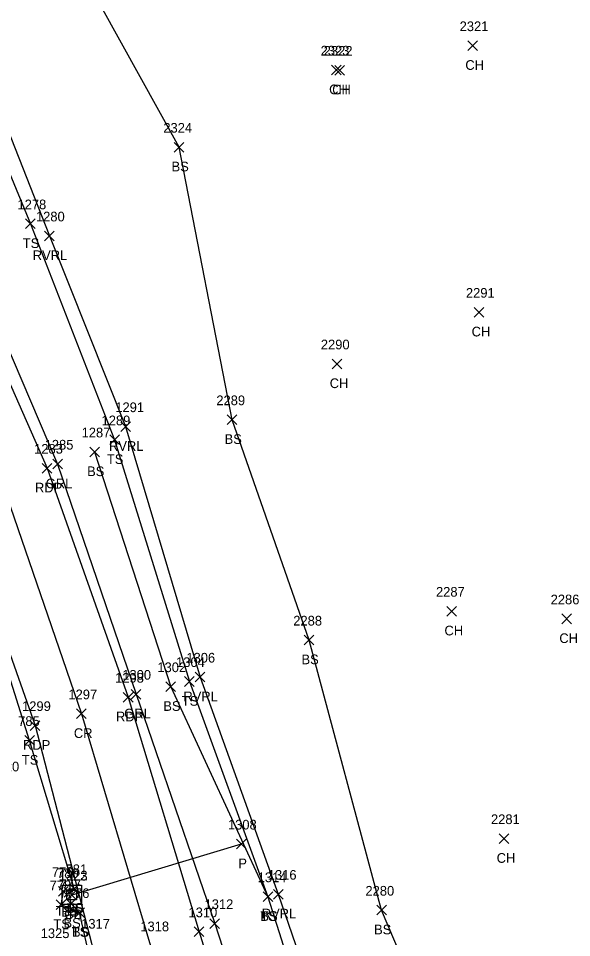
# Model space of a CAD drawing. Extents: x 1509053 to 1511576, y 400838 to 402572.
# Drawn here: x 1509760.3 to 1509874.8, y 401714.2 to 401904.1 of the extents above; entities that cross this region are included whole.
import ezdxf

# ---------------------------------------------------------------- set-up
doc = ezdxf.new("R2010")
doc.units = 0
for name, color, linetype in [('D_A', 7, 'Continuous'), ('D_I', 7, 'Continuous'), ('D_TIC', 7, 'Continuous'), ('DCP', 7, 'Continuous'), ('DS', 7, 'Continuous'), ('L_A', 7, 'Continuous'), ('L_I', 7, 'Continuous'), ('L_TIC', 7, 'Continuous'), ('LAWE', 7, 'Continuous'), ('LELB', 7, 'Continuous'), ('P_A', 7, 'Continuous'), ('P_I', 7, 'Continuous'), ('P_TIC', 7, 'Continuous'), ('PET', 7, 'Continuous'), ('PRC', 7, 'Continuous'), ('R_A', 7, 'Continuous'), ('R_I', 7, 'Continuous'), ('R_TIC', 7, 'Continuous'), ('RGR', 7, 'Continuous'), ('U_I', 7, 'Continuous')]:
    doc.layers.add(name, color=color, linetype=linetype)

msp = doc.modelspace()

# ---------------------------------------------------------------- linework, layer by layer
at = {"layer": 'D_TIC'}
for points in [[(1509805.45, 401732.54), (1509807.45, 401734.54)], [(1509807.45, 401732.54), (1509805.45, 401734.54)], [(1509770.4, 401722), (1509772.4, 401724)], [(1509772.4, 401722), (1509770.4, 401724)]]:
    msp.add_lwpolyline(points, dxfattribs=at)
at = {"layer": 'DCP'}
msp.add_lwpolyline([(1509806.45, 401733.54), (1509771.4, 401723)], dxfattribs=at)
at = {"layer": 'DS'}
for p, q in [((1509769.39, 401725.03), (1509773.39, 401725.03)), ((1509769.39, 401721.03), (1509769.39, 401725.03)), ((1509770.39, 401722.03), (1509770.39, 401724.03)), ((1509770.39, 401724.03), (1509772.39, 401724.03)), ((1509772.39, 401724.03), (1509772.39, 401722.03)), ((1509773.39, 401725.03), (1509773.39, 401721.03)), ((1509771.39, 401723.03), (1509771.39, 401723.03)), ((1509771.39, 401723.03), (1509771.39, 401723.03)), ((1509773.39, 401721.03), (1509769.39, 401721.03)), ((1509772.39, 401722.03), (1509770.39, 401722.03))]:
    msp.add_line(p, q, dxfattribs=at)
at = {"layer": 'L_TIC'}
for points in [[(1509853.29, 401897.44), (1509855.29, 401899.44)], [(1509855.29, 401897.44), (1509853.29, 401899.44)], [(1509825.11, 401892.4), (1509827.11, 401894.4)], [(1509827.11, 401892.4), (1509825.11, 401894.4)], [(1509825.75, 401892.37), (1509827.75, 401894.37)], [(1509827.75, 401892.37), (1509825.75, 401894.37)], [(1509792.58, 401876.47), (1509794.58, 401878.47)], [(1509794.58, 401876.47), (1509792.58, 401878.47)], [(1509761.85, 401860.64), (1509763.85, 401862.64)], [(1509763.85, 401860.64), (1509761.85, 401862.64)], [(1509765.75, 401858.14), (1509767.75, 401860.14)], [(1509767.75, 401858.14), (1509765.75, 401860.14)], [(1509854.58, 401842.38), (1509856.58, 401844.38)], [(1509856.58, 401842.38), (1509854.58, 401844.38)], [(1509825.24, 401831.71), (1509827.24, 401833.71)], [(1509827.24, 401831.71), (1509825.24, 401833.71)], [(1509803.55, 401820.18), (1509805.55, 401822.18)], [(1509805.55, 401820.18), (1509803.55, 401822.18)], [(1509781.52, 401818.75), (1509783.51, 401820.75)], [(1509783.51, 401818.75), (1509781.52, 401820.75)], [(1509779.24, 401816.03), (1509781.24, 401818.03)], [(1509781.24, 401816.03), (1509779.24, 401818.03)], [(1509775.12, 401813.53), (1509777.12, 401815.53)], [(1509777.12, 401813.53), (1509775.12, 401815.53)], [(1509848.96, 401780.63), (1509850.96, 401782.63)], [(1509850.96, 401780.63), (1509848.96, 401782.63)], [(1509872.72, 401779.05), (1509874.72, 401781.05)], [(1509874.72, 401779.05), (1509872.72, 401781.05)], [(1509819.45, 401774.67), (1509821.45, 401776.67)], [(1509821.45, 401774.67), (1509819.45, 401776.67)], [(1509794.72, 401766.1), (1509796.72, 401768.11)], [(1509796.72, 401766.1), (1509794.72, 401768.11)], [(1509796.91, 401767.02), (1509798.91, 401769.02)], [(1509798.91, 401767.02), (1509796.91, 401769.02)], [(1509790.87, 401765.04), (1509792.87, 401767.04)], [(1509792.87, 401765.04), (1509790.87, 401767.04)], [(1509761.66, 401753.93), (1509763.66, 401755.93)], [(1509763.66, 401753.93), (1509761.66, 401755.93)], [(1509859.76, 401733.66), (1509861.76, 401735.66)], [(1509861.76, 401733.66), (1509859.76, 401735.66)], [(1509768.65, 401722.75), (1509770.65, 401724.75)], [(1509770.65, 401722.75), (1509768.65, 401724.75)], [(1509769.79, 401722.53), (1509771.79, 401724.53)], [(1509771.79, 401722.53), (1509769.79, 401724.53)], [(1509770.91, 401723.32), (1509772.91, 401725.32)], [(1509772.91, 401723.32), (1509770.91, 401725.32)], [(1509770.91, 401723.32), (1509772.91, 401725.32)], [(1509772.91, 401723.32), (1509770.91, 401725.32)], [(1509813.1, 401722.17), (1509815.1, 401724.17)], [(1509815.1, 401722.17), (1509813.1, 401724.17)], [(1509770.24, 401720.24), (1509772.24, 401722.24)], [(1509772.24, 401720.24), (1509770.24, 401722.24)], [(1509810.96, 401721.66), (1509812.96, 401723.66)], [(1509812.96, 401721.66), (1509810.96, 401723.66)], [(1509810.96, 401721.66), (1509812.96, 401723.66)], [(1509812.96, 401721.66), (1509810.96, 401723.66)], [(1509768.17, 401720), (1509770.17, 401722)], [(1509770.17, 401720), (1509768.17, 401722)], [(1509771.99, 401718.38), (1509773.99, 401720.38)], [(1509773.99, 401718.38), (1509771.99, 401720.38)], [(1509771.99, 401718.38), (1509773.99, 401720.38)], [(1509773.99, 401718.38), (1509771.99, 401720.38)], [(1509834.46, 401718.88), (1509836.46, 401720.88)], [(1509836.46, 401718.88), (1509834.46, 401720.88)]]:
    msp.add_lwpolyline(points, dxfattribs=at)
at = {"layer": 'LAWE'}
msp.add_lwpolyline([(1509105.87, 402324.24), (1509166.85, 402316.84), (1509211.49, 402305.13), (1509268.21, 402284.91), (1509312.96, 402259.07), (1509356.2, 402241.45), (1509401.11, 402232.66), (1509452.56, 402212.8), (1509514.16, 402192.04), (1509556.38, 402176.06), (1509631.87, 402126.97), (1509661.73, 402089.31), (1509701.86, 402034.14), (1509721.26, 402000.81), (1509742.13, 401921.74), (1509766.75, 401859.14), (1509782.51, 401819.75), (1509797.91, 401768.02), (1509814.1, 401723.17), (1509831.98, 401671.21)], dxfattribs=at)
at = {"layer": 'LELB'}
for points in [[(1509893.6, 401622.33), (1509860.64, 401660.7), (1509835.46, 401719.88), (1509820.45, 401775.67), (1509804.55, 401821.18), (1509793.58, 401877.47), (1509769.39, 401921.13), (1509750.31, 401995.31), (1509714.67, 402043.06), (1509675.87, 402101.28), (1509636.96, 402136.16), (1509603.47, 402183.37), (1509565.38, 402200.63), (1509506.19, 402219.72), (1509454.31, 402229.61), (1509409.3, 402242.42), (1509343.87, 402268.78), (1509286.85, 402299.31), (1509229.32, 402329.05), (1509168.38, 402334.88), (1509111.42, 402354.71)], [(1509268.21, 402284.91), (1509314.49, 402254.64), (1509356.98, 402231.85), (1509402.27, 402223.46), (1509451.09, 402207.68), (1509510.53, 402186.04), (1509553.53, 402174.63), (1509629.32, 402126.51), (1509658.3, 402084.82), (1509698.84, 402034.54), (1509720.34, 401997.13), (1509738.81, 401919.7), (1509762.85, 401861.64), (1509780.24, 401817.03), (1509795.72, 401767.1), (1509811.96, 401722.66)], [(1509747.77, 401416.63), (1509750.21, 401428.63), (1509752.14, 401443.01), (1509750.46, 401466.15), (1509760.48, 401503.51), (1509765.49, 401528.65), (1509770.9, 401551.56), (1509776.3, 401572.59), (1509780.48, 401596.32), (1509778.93, 401605.73), (1509782.51, 401627.45), (1509784.95, 401662.22), (1509781.8, 401680.58), (1509772.99, 401719.38), (1509769.17, 401721), (1509769.65, 401723.75), (1509771.91, 401724.32), (1509762.66, 401754.93), (1509756.13, 401775.54), (1509751.07, 401789.41), (1509736.27, 401824.32), (1509727.62, 401840.87), (1509712.26, 401861.01), (1509694.01, 401878.11)], [(1509776.11, 401814.53), (1509791.87, 401766.04), (1509811.96, 401722.66), (1509828.44, 401670.6)], [(1509772.99, 401719.38), (1509771.24, 401721.24), (1509770.79, 401723.53), (1509771.91, 401724.32)]]:
    msp.add_lwpolyline(points, dxfattribs=at)
at = {"layer": 'P_TIC'}
for points in [[(1509765.29, 401810.16), (1509767.29, 401812.16)], [(1509767.29, 401810.16), (1509765.29, 401812.16)], [(1509782.05, 401762.87), (1509784.05, 401764.87)], [(1509784.05, 401762.87), (1509782.05, 401764.87)], [(1509772.38, 401759.44), (1509774.38, 401761.44)], [(1509774.38, 401759.44), (1509772.38, 401761.44)], [(1509762.81, 401757.01), (1509764.81, 401759.01)], [(1509764.81, 401757.01), (1509762.81, 401759.01)], [(1509796.73, 401714.42), (1509798.73, 401716.42)], [(1509798.73, 401714.42), (1509796.73, 401716.42)]]:
    msp.add_lwpolyline(points, dxfattribs=at)
at = {"layer": 'PET'}
for points in [[(1509715.31, 401901.72), (1509745.32, 401858.52), (1509766.29, 401811.16), (1509783.05, 401763.87), (1509797.74, 401715.42), (1509812.83, 401666.24)], [(1509690.27, 401895.46), (1509701.64, 401882.87), (1509726.68, 401848.01), (1509747.74, 401803.41), (1509763.81, 401758.01), (1509775.46, 401713.07), (1509786.05, 401661.7), (1509787.8, 401644.85), (1509788.16, 401621.99), (1509786.62, 401596.26), (1509780.1, 401566.45), (1509768.35, 401517.81), (1509758.18, 401467.69), (1509749.79, 401418)]]:
    msp.add_lwpolyline(points, dxfattribs=at)
at = {"layer": 'PRC'}
msp.add_lwpolyline([(1509707.24, 401894.16), (1509736.22, 401853.25), (1509757.1, 401807.74), (1509773.38, 401760.44), (1509787.69, 401712.52), (1509798.93, 401663.6)], dxfattribs=at)
at = {"layer": 'R_TIC'}
for points in [[(1509767.47, 401811.01), (1509769.47, 401813.01)], [(1509769.47, 401811.01), (1509767.47, 401813.01)], [(1509783.69, 401763.48), (1509785.69, 401765.48)], [(1509785.69, 401763.48), (1509783.69, 401765.48)], [(1509799.96, 401716.11), (1509801.96, 401718.11)], [(1509801.96, 401716.11), (1509799.96, 401718.11)]]:
    msp.add_lwpolyline(points, dxfattribs=at)
at = {"layer": 'RGR'}
msp.add_lwpolyline([(1509718.97, 401902.89), (1509748.05, 401859.65), (1509768.47, 401812.01), (1509784.69, 401764.48), (1509800.96, 401717.11), (1509817.16, 401667.22)], dxfattribs=at)

# ---------------------------------------------------------------- texts
at = {"layer": 'D_A'}
for s, p in [('P', (1509805.83, 401728.54)), ('CB', (1509769.83, 401718.03)), ('P', (1509770.78, 401718))]:
    msp.add_text(s, height=2, dxfattribs=at).set_placement(p)
at = {"layer": 'D_I'}
for s, p in [('1308', (1509803.68, 401736.54)), ('1322', (1509768.7, 401726.03)), ('1323', (1509768.71, 401726))]:
    msp.add_text(s, height=2, dxfattribs=at).set_placement(p)
at = {"layer": 'L_A'}
for s, p in [('CH', (1509852.77, 401893.44)), ('CH', (1509824.6, 401888.4)), ('CH', (1509825.24, 401888.37)), ('BS', (1509792.02, 401872.47)), ('TS', (1509761.26, 401856.64)), ('RVRL', (1509763.32, 401854.14)), ('CH', (1509854.07, 401838.38)), ('CH', (1509824.73, 401827.71)), ('BS', (1509802.99, 401816.18)), ('RVRL', (1509779.08, 401814.75)), ('TS', (1509778.65, 401812.03)), ('BS', (1509774.56, 401809.53)), ('CH', (1509848.45, 401776.63)), ('CH', (1509872.21, 401775.05)), ('BS', (1509818.89, 401770.67)), ('TS', (1509794.13, 401762.1)), ('RVRL', (1509794.47, 401763.02)), ('BS', (1509790.31, 401761.04)), ('TS', (1509761.07, 401749.93)), ('CH', (1509859.25, 401729.66)), ('TS', (1509768.06, 401718.75)), ('BS', (1509769.23, 401718.53)), ('TS', (1509770.32, 401719.32)), ('BS', (1509770.35, 401719.32)), ('TS', (1509810.37, 401717.66)), ('BS', (1509810.4, 401717.66)), ('RVRL', (1509810.66, 401718.17)), ('TS', (1509767.58, 401716)), ('BS', (1509769.68, 401716.24)), ('BS', (1509833.9, 401714.88)), ('TS', (1509771.39, 401714.38)), ('BS', (1509771.43, 401714.38))]:
    msp.add_text(s, height=2, dxfattribs=at).set_placement(p)
at = {"layer": 'L_I'}
for s, p in [('2321', (1509851.59, 401901.44)), ('2323', (1509822.85, 401896.4)), ('2322', (1509823.49, 401896.37)), ('2324', (1509790.32, 401880.47)), ('1278', (1509760.16, 401864.64)), ('1280', (1509763.98, 401862.14)), ('2291', (1509852.89, 401846.38)), ('2290', (1509822.89, 401835.71)), ('1291', (1509780.39, 401822.75)), ('2289', (1509801.28, 401824.18)), ('1289', (1509777.54, 401820.03)), ('1287', (1509773.42, 401817.53)), ('2287', (1509846.7, 401784.63)), ('2286', (1509870.41, 401783.05)), ('2288', (1509817.19, 401778.67)), ('1304', (1509792.95, 401770.1)), ('1306', (1509795.08, 401771.02)), ('1302', (1509789.09, 401769.04)), ('785', (1509760.3, 401757.93)), ('2281', (1509858.07, 401737.66)), ('779', (1509767.28, 401726.75)), ('780', (1509768.34, 401726.53)), ('781', (1509770.11, 401727.32)), ('781', (1509770.11, 401727.32)), ('1316', (1509811.92, 401726.17)), ('778', (1509766.81, 401724)), ('777', (1509768.87, 401724.24)), ('1314', (1509809.83, 401725.66)), ('1314', (1509809.83, 401725.66)), ('776', (1509770.57, 401722.38)), ('776', (1509770.57, 401722.38)), ('2280', (1509832.11, 401722.88))]:
    msp.add_text(s, height=2, dxfattribs=at).set_placement(p)
at = {"layer": 'P_A'}
for s, p in [('RDP', (1509763.78, 401806.16)), ('RDP', (1509780.53, 401758.87)), ('CR', (1509771.82, 401755.44)), ('RDP', (1509761.3, 401753.01))]:
    msp.add_text(s, height=2, dxfattribs=at).set_placement(p)
at = {"layer": 'P_I'}
for s, p in [('1283', (1509763.6, 401814.16)), ('1298', (1509780.35, 401766.87)), ('1297', (1509770.69, 401763.44)), ('1299', (1509761.11, 401761.01)), ('1310', (1509795.52, 401718.42)), ('1317', (1509773.33, 401716.07)), ('1318', (1509785.56, 401715.52))]:
    msp.add_text(s, height=2, dxfattribs=at).set_placement(p)
at = {"layer": 'R_A'}
for p in [(1509766.01, 401807.01), (1509782.23, 401759.48)]:
    msp.add_text('GRL', height=2, dxfattribs=at).set_placement(p)
at = {"layer": 'R_I'}
for s, p in [('1285', (1509765.78, 401815.01)), ('1300', (1509781.83, 401767.48)), ('1312', (1509798.84, 401720.11))]:
    msp.add_text(s, height=2, dxfattribs=at).set_placement(p)
at = {"layer": 'U_I'}
for s, p in [('1320', (1509754.57, 401748.54)), ('1325', (1509764.96, 401714.11))]:
    msp.add_text(s, height=2, dxfattribs=at).set_placement(p)

doc.saveas('drawing.dxf')
